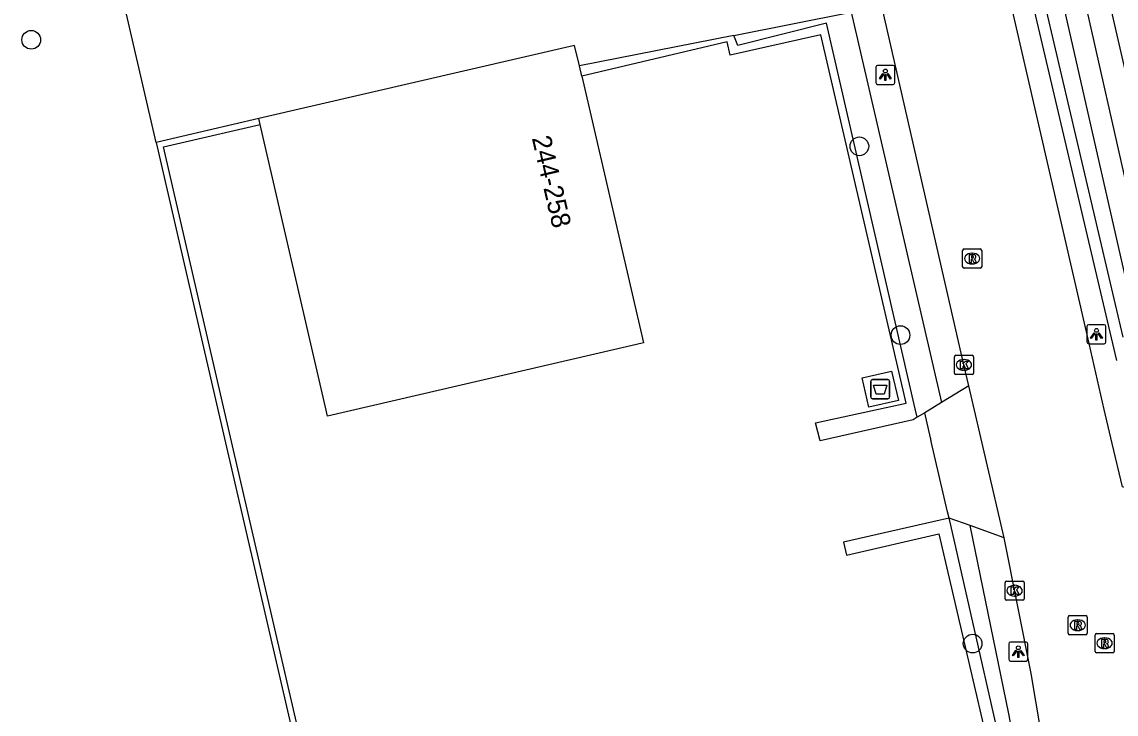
# Model space of a CAD drawing. Extents: x 156414 to 157775, y 382335 to 383765.
# Drawn here: x 156601.9 to 156659.2, y 382963.2 to 382999.4 of the extents above; entities that cross this region are included whole.
import ezdxf

# ---------------------------------------------------------------- set-up
doc = ezdxf.new("R2010")
doc.units = 0
for name, color, linetype in [('IMGEO_Afval_apart_plaats', 7, 'Continuous'), ('IMGEO_Berm_groen', 7, 'Continuous'), ('IMGEO_Boom', 7, 'Continuous'), ('IMGEO_Greppel_droge_sloot', 7, 'Continuous'), ('IMGEO_Groenvoorziening', 7, 'Continuous'), ('IMGEO_Haag', 7, 'Continuous'), ('IMGEO_Kolk', 7, 'Continuous'), ('IMGEO_Lichtpunt', 7, 'Continuous'), ('IMGEO_Muur', 7, 'Continuous'), ('IMGEO_Pand', 7, 'Continuous'), ('IMGEO_Pand_nummerreeks', 7, 'Continuous'), ('IMGEO_Rijbaan_lokaal_gesloten', 7, 'Continuous'), ('IMGEO_Rioolput', 7, 'Continuous'), ('IMGEO_Voetpad_gesloten', 7, 'Continuous'), ('IMGEO_Voetpad_open', 7, 'Continuous')]:
    doc.layers.add(name, color=color, linetype=linetype)

msp = doc.modelspace()

# ---------------------------------------------------------------- linework, layer by layer
at = {"layer": 'IMGEO_Afval_apart_plaats'}
for p, q in [((156646.445, 382980.699), (156647.235, 382980.699)), ((156647.235, 382980.699), (156646.445, 382980.699)), ((156646.345, 382979.799), (156646.345, 382980.599)), ((156646.345, 382980.599), (156646.345, 382979.799)), ((156647.335, 382980.599), (156647.335, 382979.799)), ((156647.335, 382979.799), (156647.335, 382980.599)), ((156647.235, 382979.699), (156646.445, 382979.699)), ((156646.445, 382979.699), (156647.235, 382979.699))]:
    msp.add_line(p, q, dxfattribs=at)
msp.add_lwpolyline([(156646.488, 382980.413), (156647.192, 382980.413), (156647.043, 382979.943), (156646.637, 382979.943), (156646.488, 382980.413)], dxfattribs=at)
for centre, start, end in [((156646.445, 382980.599), 90, 180), ((156646.445, 382980.599), 90, 180), ((156647.235, 382980.599), 0, 90), ((156647.235, 382980.599), 360, 90), ((156646.445, 382979.799), 180, 270), ((156646.445, 382979.799), 180, 270), ((156647.235, 382979.799), 270, 0), ((156647.235, 382979.799), 270, 0)]:
    msp.add_arc(centre, 0.1, start, end, dxfattribs=at)
at = {"layer": 'IMGEO_Berm_groen'}
for points in [[(156659.227, 382981.695), (156654.913, 383000), (156654.125, 383003.346), (156654.073, 383003.566), (156645.489, 383039.993)], [(156648.651, 383039.881), (156657.656, 383000), (156661.733, 382981.945)]]:
    msp.add_lwpolyline(points, dxfattribs=at)
at = {"layer": 'IMGEO_Boom'}
for centre in [(156602.415, 382998.473), (156645.751, 382992.9), (156647.903, 382983.024), (156651.678, 382966.888)]:
    msp.add_circle(centre, 0.489, dxfattribs=at)
at = {"layer": 'IMGEO_Greppel_droge_sloot'}
for points in [[(156660.35, 382983.054), (156656.499, 383000), (156647.605, 383039.137)], [(156646.406, 383038.974), (156655.532, 383000), (156659.531, 382982.924)]]:
    msp.add_lwpolyline(points, dxfattribs=at)
at = {"layer": 'IMGEO_Groenvoorziening'}
for points in [[(156608.948, 382993.108), (156605.666, 383007.3)], [(156639.177, 382998.705), (156645.327, 382999.919)], [(156649.172, 382978.968), (156648.775, 382978.728)]]:
    msp.add_lwpolyline(points, dxfattribs=at)
at = {"layer": 'IMGEO_Haag'}
for points in [[(156648.775, 382978.728), (156648.677, 382979.168), (156644.025, 382999.351), (156639.398, 382998.178), (156639.177, 382998.705)], [(156639.177, 382998.705), (156631.097, 382997.11)], [(156648.775, 382978.728), (156648.563, 382978.6), (156643.694, 382977.498), (156643.462, 382978.428), (156648.206, 382979.466), (156643.73, 382998.733), (156638.988, 382997.665), (156638.837, 382998.37), (156631.221, 382996.576)], [(156650.447, 382973.457), (156649.978, 382973.349), (156644.913, 382972.189), (156645.078, 382971.516), (156649.911, 382972.63), (156654.071, 382954.749)], [(156654.113, 382957.323), (156650.532, 382973.082), (156650.447, 382973.457)]]:
    msp.add_lwpolyline(points, dxfattribs=at)
at = {"layer": 'IMGEO_Kolk'}
for p, q in [((156650.722, 382981.043), (156650.722, 382981.895)), ((156650.797, 382981.969), (156651.649, 382981.969)), ((156651.723, 382981.895), (156651.723, 382981.043)), ((156651.21, 382981.749), (156651.235, 382981.749)), ((156651.649, 382980.969), (156650.797, 382980.969)), ((156651.233, 382981.189), (156651.208, 382981.189)), ((156653.375, 382969.231), (156653.375, 382970.083)), ((156653.45, 382970.157), (156654.302, 382970.157)), ((156653.863, 382969.937), (156653.888, 382969.937)), ((156654.376, 382970.083), (156654.376, 382969.231)), ((156653.886, 382969.377), (156653.861, 382969.377)), ((156654.302, 382969.157), (156653.45, 382969.157))]:
    msp.add_line(p, q, dxfattribs=at)
for points in [[(156650.722, 382981.043), (156650.722, 382981.895)], [(156650.797, 382981.969), (156651.649, 382981.969)], [(156651.723, 382981.895), (156651.723, 382981.043)], [(156651.043, 382981.669), (156651.166, 382981.669), (156651.166, 382981.518), (156651.296, 382981.669), (156651.46, 382981.669), (156651.314, 382981.518), (156651.467, 382981.269), (156651.315, 382981.269), (156651.23, 382981.433), (156651.166, 382981.366), (156651.166, 382981.269), (156651.043, 382981.269), (156651.043, 382981.669)], [(156651.649, 382980.969), (156650.797, 382980.969)], [(156653.375, 382969.231), (156653.375, 382970.083)], [(156653.45, 382970.157), (156654.302, 382970.157)], [(156653.696, 382969.857), (156653.819, 382969.857), (156653.819, 382969.706), (156653.949, 382969.857), (156654.113, 382969.857), (156653.967, 382969.706), (156654.12, 382969.457), (156653.968, 382969.457), (156653.883, 382969.621), (156653.819, 382969.554), (156653.819, 382969.457), (156653.696, 382969.457), (156653.696, 382969.857)], [(156654.376, 382970.083), (156654.376, 382969.231)], [(156654.302, 382969.157), (156653.45, 382969.157)]]:
    msp.add_lwpolyline(points, dxfattribs=at)
for centre, start, end in [((156650.799, 382981.893), 91.552, 178.448), ((156650.799, 382981.893), 91.552, 178.448), ((156651.647, 382981.893), 1.552, 88.448), ((156651.647, 382981.893), 1.552, 88.448), ((156650.799, 382981.045), 181.552, 268.448), ((156650.799, 382981.045), 181.552, 268.448), ((156651.647, 382981.045), 271.552, 358.448), ((156651.647, 382981.045), 271.552, 358.448), ((156653.452, 382970.081), 91.552, 178.448), ((156653.452, 382970.081), 91.552, 178.448), ((156654.3, 382970.081), 1.552, 88.448), ((156654.3, 382970.081), 1.552, 88.448), ((156653.452, 382969.233), 181.552, 268.448), ((156653.452, 382969.233), 181.552, 268.448), ((156654.3, 382969.233), 271.552, 358.448), ((156654.3, 382969.233), 271.552, 358.448)]:
    msp.add_arc(centre, 0.0765, start, end, dxfattribs=at)
for centre, major_axis, ratio, start_param, end_param in [((156651.209, 382981.469), (-0.387, 0.002), 0.722429, 4.712389, 7.853982), ((156651.234, 382981.469), (-0.39, 0.002), 0.717154, 1.570796, 4.712389), ((156653.862, 382969.657), (-0.387, 0.002), 0.722429, 4.712389, 7.853982), ((156653.887, 382969.657), (-0.39, 0.002), 0.717154, 1.570796, 4.712389)]:
    msp.add_ellipse(centre, major_axis=major_axis, ratio=ratio, start_param=start_param, end_param=end_param, dxfattribs=at)
at = {"layer": 'IMGEO_Lichtpunt'}
for p, q in [((156646.612, 382997.041), (156646.612, 382996.234)), ((156646.612, 382997.041), (156646.612, 382996.234)), ((156647.514, 382997.136), (156646.706, 382997.136)), ((156647.514, 382997.136), (156646.706, 382997.136)), ((156647.608, 382996.234), (156647.608, 382997.041)), ((156647.608, 382996.234), (156647.608, 382997.041)), ((156646.706, 382996.14), (156647.514, 382996.14)), ((156646.706, 382996.14), (156647.514, 382996.14)), ((156658.559, 382983.568), (156657.751, 382983.568)), ((156658.559, 382983.568), (156657.751, 382983.568)), ((156657.657, 382983.473), (156657.657, 382982.666)), ((156657.657, 382983.473), (156657.657, 382982.666)), ((156658.653, 382982.666), (156658.653, 382983.473)), ((156658.653, 382982.666), (156658.653, 382983.473)), ((156657.751, 382982.572), (156658.559, 382982.572)), ((156657.751, 382982.572), (156658.559, 382982.572)), ((156654.472, 382966.968), (156653.664, 382966.968)), ((156654.472, 382966.968), (156653.664, 382966.968)), ((156653.57, 382966.873), (156653.57, 382966.066)), ((156653.57, 382966.873), (156653.57, 382966.066)), ((156654.566, 382966.066), (156654.566, 382966.873)), ((156654.566, 382966.066), (156654.566, 382966.873)), ((156653.664, 382965.972), (156654.472, 382965.972)), ((156653.664, 382965.972), (156654.472, 382965.972))]:
    msp.add_line(p, q, dxfattribs=at)
for points in [[(156646.986, 382996.705), (156647.025, 382996.677), (156646.837, 382996.415), (156646.799, 382996.442), (156646.986, 382996.705)], [(156647.088, 382996.657), (156647.135, 382996.657), (156647.135, 382996.335), (156647.088, 382996.335), (156647.088, 382996.657)], [(156647.198, 382996.677), (156647.236, 382996.704), (156647.423, 382996.442), (156647.384, 382996.414), (156647.198, 382996.677)], [(156658.031, 382983.137), (156658.07, 382983.109), (156657.882, 382982.847), (156657.844, 382982.874), (156658.031, 382983.137)], [(156658.133, 382983.089), (156658.18, 382983.089), (156658.18, 382982.767), (156658.133, 382982.767), (156658.133, 382983.089)], [(156658.243, 382983.109), (156658.281, 382983.136), (156658.468, 382982.874), (156658.429, 382982.846), (156658.243, 382983.109)], [(156653.944, 382966.537), (156653.983, 382966.509), (156653.795, 382966.247), (156653.757, 382966.274), (156653.944, 382966.537)], [(156654.046, 382966.489), (156654.093, 382966.489), (156654.093, 382966.167), (156654.046, 382966.167), (156654.046, 382966.489)], [(156654.156, 382966.509), (156654.194, 382966.536), (156654.381, 382966.274), (156654.342, 382966.246), (156654.156, 382966.509)]]:
    msp.add_lwpolyline(points, dxfattribs=at)
for centre in [(156647.111, 382996.839), (156658.156, 382983.271), (156654.069, 382966.671)]:
    msp.add_circle(centre, 0.0994, dxfattribs=at)
for centre, start, end in [((156646.706, 382997.041), 90, 180), ((156646.706, 382997.041), 90, 180), ((156647.514, 382997.041), 0, 90), ((156647.514, 382997.041), 0, 90), ((156646.706, 382996.234), 180, 270), ((156646.706, 382996.234), 180, 270), ((156647.514, 382996.234), 270, 0), ((156647.514, 382996.234), 270, 360), ((156657.751, 382983.473), 90, 180), ((156657.751, 382983.473), 90, 180), ((156658.559, 382983.473), 0, 90), ((156658.559, 382983.473), 0, 90), ((156657.751, 382982.666), 180, 270), ((156657.751, 382982.666), 180, 270), ((156658.559, 382982.666), 270, 0), ((156658.559, 382982.666), 270, 360), ((156653.664, 382966.873), 90, 180), ((156653.664, 382966.873), 90, 180), ((156654.472, 382966.873), 0, 90), ((156654.472, 382966.873), 0, 90), ((156653.664, 382966.066), 180, 270), ((156653.664, 382966.066), 180, 270), ((156654.472, 382966.066), 270, 0), ((156654.472, 382966.066), 270, 360)]:
    msp.add_arc(centre, 0.0946, start, end, dxfattribs=at)
at = {"layer": 'IMGEO_Muur'}
for points in [[(156614.323, 382994.362), (156608.948, 382993.108)], [(156617.371, 382958.096), (156612.789, 382977.915), (156609.332, 382992.869), (156614.395, 382994.05)], [(156608.948, 382993.108), (156612.478, 382977.842), (156617.066, 382958.026)]]:
    msp.add_lwpolyline(points, dxfattribs=at)
at = {"layer": 'IMGEO_Pand'}
for points in [[(156631.097, 382997.11), (156630.85, 382998.176), (156614.323, 382994.362)], [(156631.221, 382996.576), (156631.097, 382997.11)], [(156631.221, 382996.576), (156634.461, 382982.621), (156634.087, 382982.534), (156617.918, 382978.79), (156617.846, 382979.101), (156614.395, 382994.05)], [(156614.395, 382994.05), (156614.323, 382994.362)]]:
    msp.add_lwpolyline(points, dxfattribs=at)
at = {"layer": 'IMGEO_Rijbaan_lokaal_gesloten'}
for points in [[(156651.486, 382980.367), (156651.224, 382981.47), (156646.976, 383000), (156646.922, 383000.234), (156646.649, 383001.428), (156646.607, 383001.609), (156646.551, 383001.849), (156644.272, 383011.609), (156643.811, 383013.659), (156642.727, 383018.429), (156639.023, 383034.52), (156635.523, 383049.531), (156634.923, 383052.22), (156634.268, 383055.05), (156634.207, 383055.298)], [(156644.023, 383041.946), (156650.887, 383012.346), (156652.974, 383003.315), (156653.025, 383003.092), (156653.74, 383000), (156657.677, 382982.964), (156658.537, 382979.142), (156658.963, 382977.351), (156659.5, 382975.096)], [(156653.324, 382972.421), (156651.486, 382980.367)], [(156655.741, 382959.433), (156654.74, 382965.324), (156653.324, 382972.421)]]:
    msp.add_lwpolyline(points, dxfattribs=at)
at = {"layer": 'IMGEO_Rioolput'}
for p, q in [((156651.151, 382986.604), (156651.151, 382987.456)), ((156651.226, 382987.53), (156652.078, 382987.53)), ((156651.639, 382987.31), (156651.664, 382987.31)), ((156652.152, 382987.456), (156652.152, 382986.604)), ((156652.078, 382986.53), (156651.226, 382986.53)), ((156651.662, 382986.75), (156651.637, 382986.75)), ((156656.675, 382967.426), (156656.675, 382968.278)), ((156656.75, 382968.352), (156657.602, 382968.352)), ((156657.163, 382968.132), (156657.188, 382968.132)), ((156657.676, 382968.278), (156657.676, 382967.426)), ((156657.186, 382967.572), (156657.161, 382967.572)), ((156657.602, 382967.352), (156656.75, 382967.352)), ((156658.083, 382966.484), (156658.083, 382967.336)), ((156658.158, 382967.41), (156659.01, 382967.41)), ((156658.571, 382967.19), (156658.596, 382967.19)), ((156659.084, 382967.336), (156659.084, 382966.484)), ((156659.01, 382966.41), (156658.158, 382966.41)), ((156658.594, 382966.63), (156658.569, 382966.63))]:
    msp.add_line(p, q, dxfattribs=at)
for points in [[(156651.151, 382986.604), (156651.151, 382987.456)], [(156651.226, 382987.53), (156652.078, 382987.53)], [(156651.74, 382987.228), (156651.488, 382987.23), (156651.488, 382986.83)], [(156651.488, 382986.83), (156651.612, 382986.83), (156651.612, 382986.992), (156651.623, 382986.992)], [(156651.666, 382987.149), (156651.612, 382987.149), (156651.612, 382987.068)], [(156651.612, 382987.068), (156651.664, 382987.068)], [(156652.152, 382987.456), (156652.152, 382986.604)], [(156652.078, 382986.53), (156651.226, 382986.53)], [(156651.67, 382986.963), (156651.741, 382986.83), (156651.881, 382986.83), (156651.816, 382986.956)], [(156656.675, 382967.426), (156656.675, 382968.278)], [(156656.75, 382968.352), (156657.602, 382968.352)], [(156657.676, 382968.278), (156657.676, 382967.426)], [(156657.264, 382968.05), (156657.012, 382968.052), (156657.012, 382967.652)], [(156657.012, 382967.652), (156657.136, 382967.652), (156657.136, 382967.814), (156657.147, 382967.814)], [(156657.19, 382967.971), (156657.136, 382967.971), (156657.136, 382967.89)], [(156657.136, 382967.89), (156657.188, 382967.89)], [(156657.194, 382967.785), (156657.265, 382967.652), (156657.405, 382967.652), (156657.34, 382967.778)], [(156657.602, 382967.352), (156656.75, 382967.352)], [(156658.083, 382966.484), (156658.083, 382967.336)], [(156658.158, 382967.41), (156659.01, 382967.41)], [(156658.672, 382967.108), (156658.42, 382967.11), (156658.42, 382966.71)], [(156658.598, 382967.029), (156658.544, 382967.029), (156658.544, 382966.948)], [(156658.544, 382966.948), (156658.596, 382966.948)], [(156659.084, 382967.336), (156659.084, 382966.484)], [(156659.01, 382966.41), (156658.158, 382966.41)], [(156658.42, 382966.71), (156658.544, 382966.71), (156658.544, 382966.872), (156658.555, 382966.872)], [(156658.602, 382966.843), (156658.673, 382966.71), (156658.813, 382966.71), (156658.748, 382966.836)]]:
    msp.add_lwpolyline(points, dxfattribs=at)
for centre, radius, start, end in [((156651.228, 382987.454), 0.0765, 91.552, 178.448), ((156651.228, 382987.454), 0.0765, 91.552, 178.448), ((156651.622, 382986.939), 0.0533, 26.0293, 88.6989), ((156651.648, 382987.257), 0.19, 274.7715, 282.9687), ((156651.672, 382987.053), 0.0964, 77.0061, 93.1865), ((156651.686, 382987.11), 0.0378, 276.6634, 79.6772), ((156651.739, 382987.118), 0.109, 350.3612, 89.416), ((156651.737, 382987.118), 0.112, 277.5842, 350.9817), ((156651.721, 382986.903), 0.108, 29.5134, 73.7905), ((156652.076, 382987.454), 0.0765, 1.552, 88.448), ((156652.076, 382987.454), 0.0765, 1.552, 88.448), ((156651.228, 382986.606), 0.0765, 181.552, 268.448), ((156651.228, 382986.606), 0.0765, 181.552, 268.448), ((156652.076, 382986.606), 0.0765, 271.552, 358.448), ((156652.076, 382986.606), 0.0765, 271.552, 358.448), ((156656.752, 382968.276), 0.0765, 91.552, 178.448), ((156656.752, 382968.276), 0.0765, 91.552, 178.448), ((156657.6, 382968.276), 0.0765, 1.552, 88.448), ((156657.6, 382968.276), 0.0765, 1.552, 88.448), ((156657.146, 382967.761), 0.0533, 26.0293, 88.6989), ((156657.172, 382968.079), 0.19, 274.7715, 282.9687), ((156657.196, 382967.875), 0.0964, 77.0061, 93.1865), ((156657.21, 382967.932), 0.0378, 276.6634, 79.6772), ((156657.263, 382967.94), 0.109, 350.3612, 89.416), ((156657.261, 382967.94), 0.112, 277.5842, 350.9817), ((156657.245, 382967.725), 0.108, 29.5134, 73.7905), ((156656.752, 382967.428), 0.0765, 181.552, 268.448), ((156656.752, 382967.428), 0.0765, 181.552, 268.448), ((156657.6, 382967.428), 0.0765, 271.552, 358.448), ((156657.6, 382967.428), 0.0765, 271.552, 358.448), ((156658.16, 382967.334), 0.0765, 91.552, 178.448), ((156658.16, 382967.334), 0.0765, 91.552, 178.448), ((156658.58, 382967.137), 0.19, 274.7715, 282.9687), ((156658.604, 382966.933), 0.0964, 77.0061, 93.1865), ((156658.618, 382966.99), 0.0378, 276.6634, 79.6772), ((156658.671, 382966.998), 0.109, 350.3612, 89.416), ((156658.669, 382966.998), 0.112, 277.5842, 350.9817), ((156659.008, 382967.334), 0.0765, 1.552, 88.448), ((156659.008, 382967.334), 0.0765, 1.552, 88.448), ((156658.16, 382966.486), 0.0765, 181.552, 268.448), ((156658.16, 382966.486), 0.0765, 181.552, 268.448), ((156658.554, 382966.819), 0.0533, 26.0293, 88.6989), ((156658.653, 382966.783), 0.108, 29.5134, 73.7905), ((156659.008, 382966.486), 0.0765, 271.552, 358.448), ((156659.008, 382966.486), 0.0765, 271.552, 358.448)]:
    msp.add_arc(centre, radius, start, end, dxfattribs=at)
for centre, major_axis, ratio, start_param, end_param in [((156651.638, 382987.03), (-0.387, 0.002), 0.722429, 4.712389, 7.853982), ((156651.663, 382987.03), (-0.39, 0.002), 0.717154, 1.570796, 4.712389), ((156657.162, 382967.852), (-0.387, 0.002), 0.722429, 4.712389, 7.853982), ((156657.187, 382967.852), (-0.39, 0.002), 0.717154, 1.570796, 4.712389), ((156658.57, 382966.91), (-0.387, 0.002), 0.722429, 4.712389, 7.853982), ((156658.595, 382966.91), (-0.39, 0.002), 0.717154, 1.570796, 4.712389)]:
    msp.add_ellipse(centre, major_axis=major_axis, ratio=ratio, start_param=start_param, end_param=end_param, dxfattribs=at)
at = {"layer": 'IMGEO_Voetpad_gesloten'}
msp.add_lwpolyline([(156645.892, 382980.796), (156647.436, 382981.138), (156647.791, 382979.61), (156646.243, 382979.254), (156645.892, 382980.796)], dxfattribs=at)
at = {"layer": 'IMGEO_Voetpad_open'}
for points in [[(156648.498, 383045.327), (156648.705, 383044.428), (156658.933, 383000), (156663.468, 382980.302), (156663.89, 382978.495), (156664.983, 382973.825), (156659.5, 382975.096)], [(156645.327, 382999.919), (156650.043, 382979.495)], [(156651.486, 382980.367), (156650.043, 382979.495)], [(156650.043, 382979.495), (156649.172, 382978.968)], [(156649.466, 382977.648), (156649.172, 382978.968)], [(156650.447, 382973.457), (156650.358, 382973.779), (156649.511, 382977.453)], [(156651.545, 382973.062), (156650.447, 382973.457)], [(156653.576, 382963.211), (156651.545, 382973.062)], [(156653.324, 382972.421), (156651.545, 382973.062)]]:
    msp.add_lwpolyline(points, dxfattribs=at)
for centre, radius, start, end in [((156648.996, 382977.437), 0.515, 1.7858, 24.2034), ((156614.354, 382956.665), 39.765, 0.9477, 9.4745)]:
    msp.add_arc(centre, radius, start, end, dxfattribs=at)

# ---------------------------------------------------------------- texts
at = {"layer": 'IMGEO_Pand_nummerreeks'}
msp.add_text('244-258', height=1, rotation=283.0694, dxfattribs=at).set_placement((156628.606, 382993.337))

doc.saveas('drawing.dxf')
